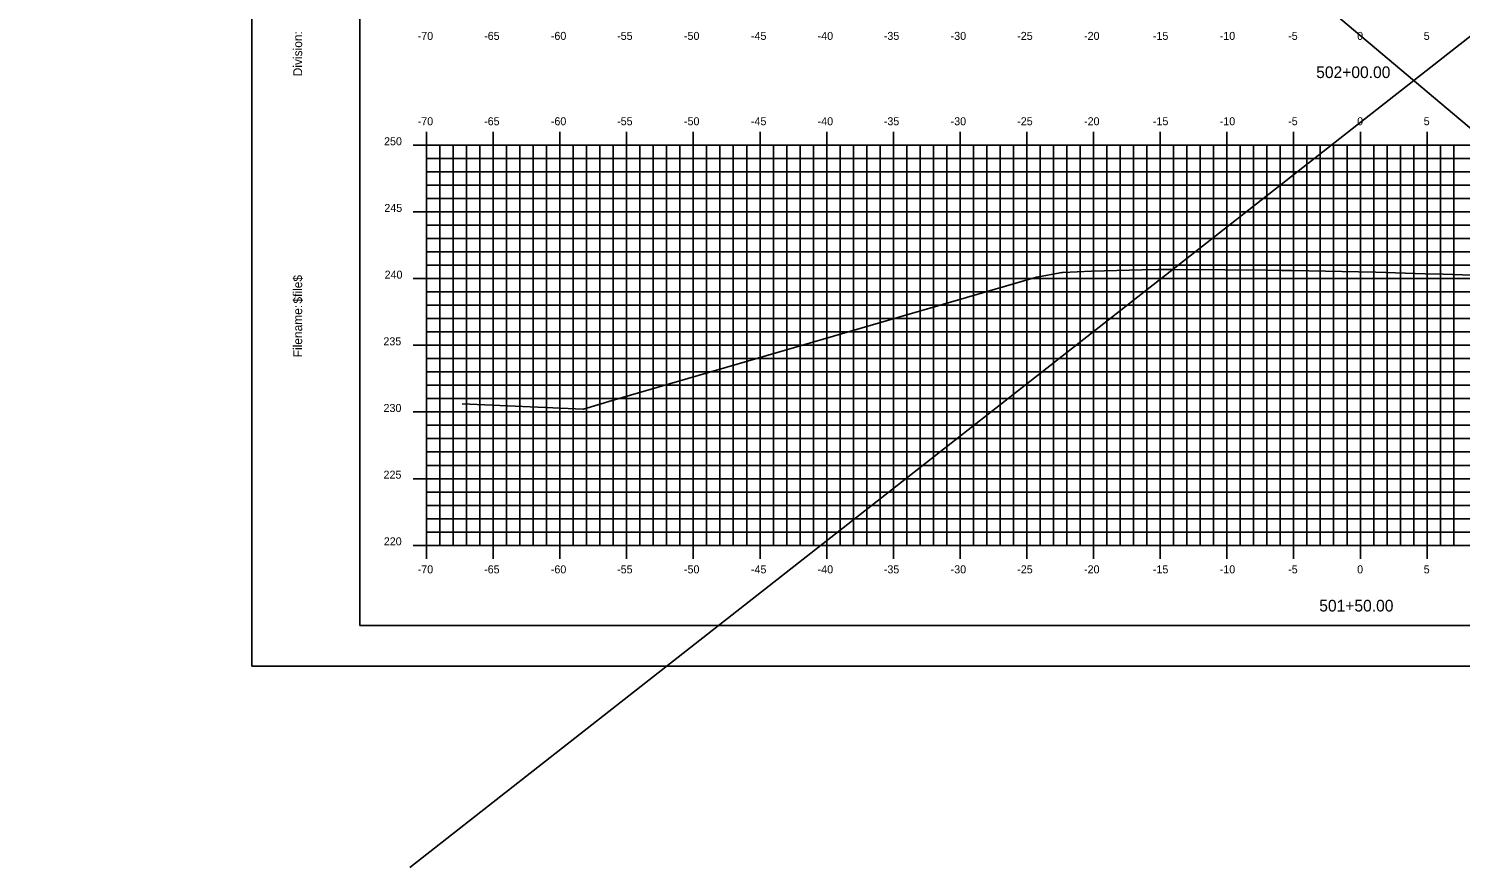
# Model space of a CAD drawing. Extents: x 1170543 to 1177585, y 609599 to 610623.
# Drawn here: x 1170748.4 to 1170855.7, y 610253.7 to 610316.5 of the extents above; entities that cross this region are included whole.
import ezdxf

# ---------------------------------------------------------------- set-up
doc = ezdxf.new("R2010")
doc.units = 0
doc.layers.add('Default', color=7, linetype='Continuous')

msp = doc.modelspace()

# ---------------------------------------------------------------- linework, layer by layer
at = {"layer": 'Default'}
for p, q in [((1170963.71, 610400.08), (1170776.98, 610253.65)), ((1170778.23, 610308.8), (1170778.23, 610307.8)), ((1170783.23, 610308.8), (1170783.23, 610307.8)), ((1170788.23, 610308.8), (1170788.23, 610307.8)), ((1170793.23, 610308.8), (1170793.23, 610307.8)), ((1170798.23, 610308.8), (1170798.23, 610307.8)), ((1170803.23, 610308.8), (1170803.23, 610307.8)), ((1170808.23, 610308.8), (1170808.23, 610307.8)), ((1170813.23, 610308.8), (1170813.23, 610307.8)), ((1170818.23, 610308.8), (1170818.23, 610307.8)), ((1170823.23, 610308.8), (1170823.23, 610307.8)), ((1170828.23, 610308.8), (1170828.23, 610307.8)), ((1170833.23, 610308.8), (1170833.23, 610307.8)), ((1170838.23, 610308.8), (1170838.23, 610307.8)), ((1170843.23, 610308.8), (1170843.23, 610307.8)), ((1170848.23, 610308.8), (1170848.23, 610307.8)), ((1170853.23, 610308.8), (1170853.23, 610307.8)), ((1170777.23, 610307.8), (1170778.23, 610307.8)), ((1170778.23, 610307.8), (1170918.23, 610307.8)), ((1170778.23, 610277.8), (1170778.23, 610307.8)), ((1170778.23, 610277.8), (1170778.23, 610307.8)), ((1170778.23, 610307.8), (1170918.23, 610307.8)), ((1170779.23, 610277.8), (1170779.23, 610307.8)), ((1170780.23, 610277.8), (1170780.23, 610307.8)), ((1170781.23, 610277.8), (1170781.23, 610307.8)), ((1170782.23, 610277.8), (1170782.23, 610307.8)), ((1170783.23, 610277.8), (1170783.23, 610307.8)), ((1170784.23, 610277.8), (1170784.23, 610307.8)), ((1170785.23, 610277.8), (1170785.23, 610307.8)), ((1170786.23, 610277.8), (1170786.23, 610307.8)), ((1170787.23, 610277.8), (1170787.23, 610307.8)), ((1170788.23, 610277.8), (1170788.23, 610307.8)), ((1170789.23, 610277.8), (1170789.23, 610307.8)), ((1170790.23, 610277.8), (1170790.23, 610307.8)), ((1170791.23, 610277.8), (1170791.23, 610307.8)), ((1170792.23, 610277.8), (1170792.23, 610307.8)), ((1170793.23, 610277.8), (1170793.23, 610307.8)), ((1170794.23, 610277.8), (1170794.23, 610307.8)), ((1170795.23, 610277.8), (1170795.23, 610307.8)), ((1170796.23, 610277.8), (1170796.23, 610307.8)), ((1170797.23, 610277.8), (1170797.23, 610307.8)), ((1170798.23, 610277.8), (1170798.23, 610307.8)), ((1170799.23, 610277.8), (1170799.23, 610307.8)), ((1170800.23, 610277.8), (1170800.23, 610307.8)), ((1170801.23, 610277.8), (1170801.23, 610307.8)), ((1170802.23, 610277.8), (1170802.23, 610307.8)), ((1170803.23, 610277.8), (1170803.23, 610307.8)), ((1170804.23, 610277.8), (1170804.23, 610307.8)), ((1170805.23, 610277.8), (1170805.23, 610307.8)), ((1170806.23, 610277.8), (1170806.23, 610307.8)), ((1170807.23, 610277.8), (1170807.23, 610307.8)), ((1170808.23, 610277.8), (1170808.23, 610307.8)), ((1170809.23, 610277.8), (1170809.23, 610307.8)), ((1170810.23, 610277.8), (1170810.23, 610307.8)), ((1170811.23, 610277.8), (1170811.23, 610307.8)), ((1170812.23, 610277.8), (1170812.23, 610307.8)), ((1170813.23, 610277.8), (1170813.23, 610307.8)), ((1170814.23, 610277.8), (1170814.23, 610307.8)), ((1170815.23, 610277.8), (1170815.23, 610307.8)), ((1170816.23, 610277.8), (1170816.23, 610307.8)), ((1170817.23, 610277.8), (1170817.23, 610307.8)), ((1170818.23, 610277.8), (1170818.23, 610307.8)), ((1170819.23, 610277.8), (1170819.23, 610307.8)), ((1170820.23, 610277.8), (1170820.23, 610307.8)), ((1170821.23, 610277.8), (1170821.23, 610307.8)), ((1170822.23, 610277.8), (1170822.23, 610307.8)), ((1170823.23, 610277.8), (1170823.23, 610307.8)), ((1170824.23, 610277.8), (1170824.23, 610307.8)), ((1170825.23, 610277.8), (1170825.23, 610307.8)), ((1170826.23, 610277.8), (1170826.23, 610307.8)), ((1170827.23, 610277.8), (1170827.23, 610307.8)), ((1170828.23, 610277.8), (1170828.23, 610307.8)), ((1170829.23, 610277.8), (1170829.23, 610307.8)), ((1170830.23, 610277.8), (1170830.23, 610307.8)), ((1170831.23, 610277.8), (1170831.23, 610307.8)), ((1170832.23, 610277.8), (1170832.23, 610307.8)), ((1170833.23, 610277.8), (1170833.23, 610307.8)), ((1170834.23, 610277.8), (1170834.23, 610307.8)), ((1170835.23, 610277.8), (1170835.23, 610307.8)), ((1170836.23, 610277.8), (1170836.23, 610307.8)), ((1170837.23, 610277.8), (1170837.23, 610307.8)), ((1170838.23, 610277.8), (1170838.23, 610307.8)), ((1170839.23, 610277.8), (1170839.23, 610307.8)), ((1170840.23, 610277.8), (1170840.23, 610307.8)), ((1170841.23, 610277.8), (1170841.23, 610307.8)), ((1170842.23, 610277.8), (1170842.23, 610307.8)), ((1170843.23, 610277.8), (1170843.23, 610307.8)), ((1170844.23, 610277.8), (1170844.23, 610307.8)), ((1170845.23, 610277.8), (1170845.23, 610307.8)), ((1170846.23, 610277.8), (1170846.23, 610307.8)), ((1170847.23, 610277.8), (1170847.23, 610307.8)), ((1170848.23, 610277.8), (1170848.23, 610307.8)), ((1170849.23, 610277.8), (1170849.23, 610307.8)), ((1170850.23, 610277.8), (1170850.23, 610307.8)), ((1170851.23, 610277.8), (1170851.23, 610307.8)), ((1170852.23, 610277.8), (1170852.23, 610307.8)), ((1170853.23, 610277.8), (1170853.23, 610307.8)), ((1170854.23, 610277.8), (1170854.23, 610307.8)), ((1170855.23, 610277.8), (1170855.23, 610307.8)), ((1170778.23, 610306.8), (1170918.23, 610306.8)), ((1170778.23, 610306.8), (1170779.23, 610306.8)), ((1170778.23, 610305.8), (1170918.23, 610305.8)), ((1170778.23, 610305.8), (1170779.23, 610305.8)), ((1170778.23, 610304.8), (1170918.23, 610304.8)), ((1170778.23, 610304.8), (1170779.23, 610304.8)), ((1170778.23, 610303.8), (1170918.23, 610303.8)), ((1170778.23, 610303.8), (1170779.23, 610303.8)), ((1170777.23, 610302.8), (1170778.23, 610302.8)), ((1170778.23, 610302.8), (1170918.23, 610302.8)), ((1170778.23, 610301.8), (1170918.23, 610301.8)), ((1170778.23, 610301.8), (1170779.23, 610301.8)), ((1170778.23, 610300.8), (1170918.23, 610300.8)), ((1170778.23, 610300.8), (1170779.23, 610300.8)), ((1170778.23, 610299.8), (1170918.23, 610299.8)), ((1170778.23, 610299.8), (1170779.23, 610299.8)), ((1170778.23, 610298.8), (1170918.23, 610298.8)), ((1170778.23, 610298.8), (1170779.23, 610298.8)), ((1170777.23, 610297.8), (1170778.23, 610297.8)), ((1170778.23, 610297.8), (1170918.23, 610297.8)), ((1170778.23, 610296.8), (1170918.23, 610296.8)), ((1170778.23, 610296.8), (1170779.23, 610296.8)), ((1170778.23, 610295.8), (1170918.23, 610295.8)), ((1170778.23, 610295.8), (1170779.23, 610295.8)), ((1170778.23, 610294.8), (1170918.23, 610294.8)), ((1170778.23, 610294.8), (1170779.23, 610294.8)), ((1170778.23, 610293.8), (1170918.23, 610293.8)), ((1170778.23, 610293.8), (1170779.23, 610293.8)), ((1170777.23, 610292.8), (1170778.23, 610292.8)), ((1170778.23, 610292.8), (1170918.23, 610292.8)), ((1170778.23, 610291.8), (1170918.23, 610291.8)), ((1170778.23, 610291.8), (1170779.23, 610291.8)), ((1170778.23, 610290.8), (1170918.23, 610290.8)), ((1170778.23, 610290.8), (1170779.23, 610290.8)), ((1170778.23, 610289.8), (1170918.23, 610289.8)), ((1170778.23, 610289.8), (1170779.23, 610289.8)), ((1170778.23, 610288.8), (1170918.23, 610288.8)), ((1170778.23, 610288.8), (1170779.23, 610288.8)), ((1170777.23, 610287.8), (1170778.23, 610287.8)), ((1170778.23, 610287.8), (1170918.23, 610287.8)), ((1170778.23, 610286.8), (1170918.23, 610286.8)), ((1170778.23, 610286.8), (1170779.23, 610286.8)), ((1170778.23, 610285.8), (1170918.23, 610285.8)), ((1170778.23, 610285.8), (1170779.23, 610285.8)), ((1170778.23, 610284.8), (1170918.23, 610284.8)), ((1170778.23, 610284.8), (1170779.23, 610284.8)), ((1170777.23, 610282.8), (1170778.23, 610282.8)), ((1170778.23, 610283.8), (1170918.23, 610283.8)), ((1170778.23, 610283.8), (1170779.23, 610283.8)), ((1170778.23, 610282.8), (1170918.23, 610282.8)), ((1170778.23, 610281.8), (1170918.23, 610281.8)), ((1170778.23, 610281.8), (1170779.23, 610281.8)), ((1170778.23, 610280.8), (1170918.23, 610280.8)), ((1170778.23, 610280.8), (1170779.23, 610280.8)), ((1170778.23, 610279.8), (1170918.23, 610279.8)), ((1170778.23, 610279.8), (1170779.23, 610279.8)), ((1170778.23, 610278.8), (1170918.23, 610278.8)), ((1170778.23, 610278.8), (1170779.23, 610278.8)), ((1170777.23, 610277.8), (1170778.23, 610277.8)), ((1170778.23, 610277.8), (1170918.23, 610277.8)), ((1170778.23, 610277.8), (1170918.23, 610277.8)), ((1170778.23, 610276.8), (1170778.23, 610277.8)), ((1170783.23, 610276.8), (1170783.23, 610277.8)), ((1170788.23, 610276.8), (1170788.23, 610277.8)), ((1170793.23, 610276.8), (1170793.23, 610277.8)), ((1170798.23, 610276.8), (1170798.23, 610277.8)), ((1170803.23, 610276.8), (1170803.23, 610277.8)), ((1170808.23, 610276.8), (1170808.23, 610277.8)), ((1170813.23, 610276.8), (1170813.23, 610277.8)), ((1170818.23, 610276.8), (1170818.23, 610277.8)), ((1170823.23, 610276.8), (1170823.23, 610277.8)), ((1170828.23, 610276.8), (1170828.23, 610277.8)), ((1170833.23, 610276.8), (1170833.23, 610277.8)), ((1170838.23, 610276.8), (1170838.23, 610277.8)), ((1170843.23, 610276.8), (1170843.23, 610277.8)), ((1170848.23, 610276.8), (1170848.23, 610277.8)), ((1170853.23, 610276.8), (1170853.23, 610277.8))]:
    msp.add_line(p, q, dxfattribs=at)
for points in [[(1170748.41, 610400.08), (1170919.37, 610256.12), (1170919.37, 610256.12)], [(1170780.91, 610288.42), (1170789.98, 610288.02), (1170790, 610288.02), (1170792.15, 610288.65), (1170823.77, 610297.86), (1170823.96, 610297.9), (1170824.11, 610297.93), (1170825.72, 610298.24), (1170825.85, 610298.26), (1170825.93, 610298.26), (1170828.08, 610298.35), (1170831.85, 610298.46), (1170833.08, 610298.49), (1170834.32, 610298.48), (1170838.08, 610298.46), (1170841.25, 610298.43), (1170842.35, 610298.42), (1170842.89, 610298.41), (1170843.08, 610298.41), (1170844.37, 610298.39), (1170848.08, 610298.32), (1170849.4, 610298.28), (1170853.08, 610298.17), (1170854.43, 610298.13), (1170858.08, 610298.01)]]:
    msp.add_lwpolyline(points, dxfattribs=at)
for points in [[(1170765.13, 610268.74), (1170935.13, 610268.74), (1170935.13, 610378.74), (1170765.13, 610378.74)], [(1170773.23, 610271.8), (1170933.23, 610271.8), (1170933.23, 610376.8), (1170773.23, 610376.8)]]:
    msp.add_lwpolyline(points, close=True, dxfattribs=at)

# ---------------------------------------------------------------- texts
for s, p in [('Division:', (1170768.91, 610312.97)), ('$file$', (1170768.91, 610295.93)), ('Filename:', (1170768.91, 610291.9))]:
    msp.add_text(s, height=0.67, rotation=90, dxfattribs=at).set_placement(p)
for s, height, p in [('-70', 0.6, (1170777.57, 610315.7)), ('-65', 0.6, (1170782.55, 610315.7)), ('-60', 0.6, (1170787.55, 610315.7)), ('-55', 0.6, (1170792.52, 610315.7)), ('-50', 0.6, (1170797.53, 610315.7)), ('-45', 0.6, (1170802.55, 610315.7)), ('-40', 0.6, (1170807.55, 610315.7)), ('-35', 0.6, (1170812.51, 610315.7)), ('-30', 0.6, (1170817.52, 610315.7)), ('-25', 0.6, (1170822.51, 610315.7)), ('-20', 0.6, (1170827.52, 610315.7)), ('-15', 0.6, (1170832.68, 610315.7)), ('-10', 0.6, (1170837.69, 610315.7)), ('-5', 0.6, (1170842.82, 610315.7)), ('0', 0.6, (1170847.99, 610315.7)), ('5', 0.6, (1170852.98, 610315.7)), ('502+00.00', 0.875, (1170844.92, 610312.84)), ('-70', 0.6, (1170777.57, 610309.3)), ('-65', 0.6, (1170782.55, 610309.3)), ('-60', 0.6, (1170787.55, 610309.3)), ('-55', 0.6, (1170792.52, 610309.3)), ('-50', 0.6, (1170797.53, 610309.3)), ('-45', 0.6, (1170802.55, 610309.3)), ('-40', 0.6, (1170807.55, 610309.3)), ('-35', 0.6, (1170812.51, 610309.3)), ('-30', 0.6, (1170817.52, 610309.3)), ('-25', 0.6, (1170822.51, 610309.3)), ('-20', 0.6, (1170827.52, 610309.3)), ('-15', 0.6, (1170832.68, 610309.3)), ('-10', 0.6, (1170837.69, 610309.3)), ('-5', 0.6, (1170842.82, 610309.3)), ('0', 0.6, (1170847.99, 610309.3)), ('5', 0.6, (1170852.98, 610309.3)), ('250', 0.6, (1170775.05, 610307.8)), ('245', 0.6, (1170775.07, 610302.8)), ('240', 0.6, (1170775.09, 610297.8)), ('235', 0.6, (1170775, 610292.8)), ('230', 0.6, (1170775.01, 610287.8)), ('225', 0.6, (1170775.01, 610282.8)), ('220', 0.6, (1170775.03, 610277.8)), ('-70', 0.6, (1170777.57, 610275.7)), ('-65', 0.6, (1170782.55, 610275.7)), ('-60', 0.6, (1170787.55, 610275.7)), ('-55', 0.6, (1170792.52, 610275.7)), ('-50', 0.6, (1170797.53, 610275.7)), ('-45', 0.6, (1170802.55, 610275.7)), ('-40', 0.6, (1170807.55, 610275.7)), ('-35', 0.6, (1170812.51, 610275.7)), ('-30', 0.6, (1170817.52, 610275.7)), ('-25', 0.6, (1170822.51, 610275.7)), ('-20', 0.6, (1170827.52, 610275.7)), ('-15', 0.6, (1170832.68, 610275.7)), ('-10', 0.6, (1170837.69, 610275.7)), ('-5', 0.6, (1170842.82, 610275.7)), ('0', 0.6, (1170847.99, 610275.7)), ('5', 0.6, (1170852.98, 610275.7)), ('501+50.00', 0.875, (1170845.15, 610272.84))]:
    msp.add_text(s, height=height, dxfattribs=at).set_placement(p)

doc.saveas('drawing.dxf')
